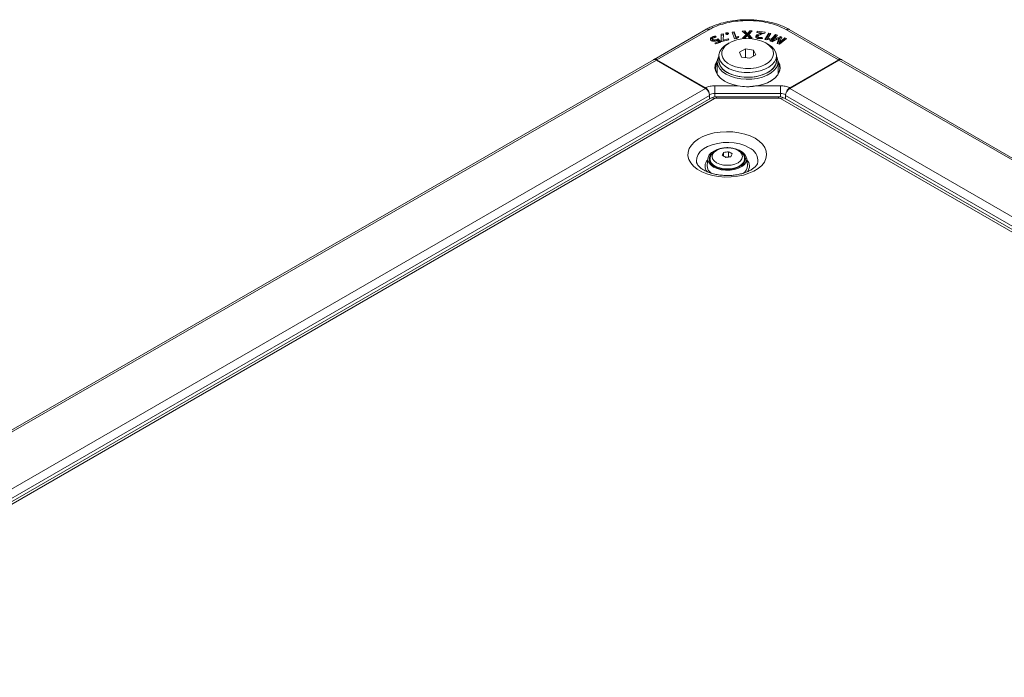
# Model space of a CAD drawing. Header units: millimetres. Extents: x 0 to 1118, y 0 to 864.
# Tile 306 of 313: x 857 to 942, y 683 to 740. Entities that reach past the tile are written whole.
import ezdxf

# ---------------------------------------------------------------- set-up
doc = ezdxf.new("R2010")
doc.units = ezdxf.units.MM

msp = doc.modelspace()

# ---------------------------------------------------------------- linework, layer by layer
at = {"color": 7, "linetype": 'Continuous', "lineweight": 15}
for p, q in [((912.05, 736.341), (916.559, 738.943)), ((917.885, 738.524), (917.879, 737.95)), ((918.069, 738.574), (917.885, 738.524)), ((917.887, 738.421), (917.885, 738.524)), ((918.048, 738.021), (918.069, 738.574)), ((918.511, 738.577), (918.294, 738.521)), ((918.352, 738.65), (918.352, 738.65)), ((918.352, 738.547), (918.352, 738.65)), ((918.352, 738.547), (918.352, 738.547)), ((918.504, 738.554), (918.505, 738.605)), ((919.006, 738.739), (918.824, 738.715)), ((918.824, 738.715), (919.05, 738.141)), ((919.005, 738.635), (918.863, 738.617)), ((919.005, 738.635), (919.006, 738.739)), ((919.192, 738.16), (919.005, 738.635)), ((919.194, 738.263), (919.006, 738.739)), ((919.936, 738.809), (919.713, 738.808)), ((919.713, 738.808), (920.037, 738.497)), ((919.934, 738.705), (919.82, 738.705)), ((919.934, 738.705), (919.936, 738.809)), ((920.05, 738.585), (919.934, 738.705)), ((920.052, 738.688), (919.936, 738.809)), ((920.156, 738.47), (920.157, 738.573)), ((920.162, 738.573), (920.157, 738.573)), ((920.164, 738.47), (920.162, 738.573)), ((920.361, 738.81), (920.257, 738.688)), ((920.362, 738.707), (920.259, 738.586)), ((920.271, 738.501), (920.582, 738.811)), ((920.582, 738.811), (920.361, 738.81)), ((920.362, 738.707), (920.361, 738.81)), ((920.478, 738.707), (920.362, 738.707)), ((921.013, 738.781), (920.979, 738.691)), ((920.979, 738.691), (921.388, 738.64)), ((921.688, 738.697), (921.013, 738.781)), ((921.014, 738.686), (921.013, 738.781)), ((921.387, 738.638), (921.284, 738.605)), ((921.285, 738.502), (921.284, 738.605)), ((921.388, 738.64), (921.387, 738.638)), ((921.389, 738.535), (921.387, 738.638)), ((921.391, 738.538), (921.388, 738.64)), ((921.591, 738.605), (921.388, 738.631)), ((921.522, 738.582), (921.664, 738.63)), ((922.021, 738.63), (921.657, 738.08)), ((921.664, 738.63), (921.688, 738.697)), ((922.022, 738.526), (921.718, 738.066)), ((921.894, 738.135), (922.195, 738.591)), ((922.195, 738.591), (922.021, 738.63)), ((922.022, 738.526), (922.021, 738.63)), ((922.136, 738.501), (922.022, 738.526)), ((923.797, 738.943), (928.305, 736.341)), ((917.123, 738.136), (917.121, 738.034)), ((917.142, 738.195), (917.141, 738.298)), ((917.151, 737.964), (917.153, 738.067)), ((917.643, 737.883), (917.318, 737.757)), ((917.318, 737.757), (917.408, 737.68)), ((917.447, 738.275), (917.398, 738.357)), ((917.646, 737.781), (917.402, 737.685)), ((917.408, 737.68), (917.844, 737.851)), ((917.503, 737.967), (917.501, 738.069)), ((917.553, 737.99), (917.643, 737.883)), ((917.776, 737.824), (917.611, 738.014)), ((917.844, 737.851), (917.612, 738.118)), ((917.646, 737.781), (917.643, 737.883)), ((917.879, 737.95), (917.932, 737.885)), ((917.887, 738.421), (917.882, 737.946)), ((918.065, 738.47), (917.887, 738.421)), ((917.932, 737.885), (918.552, 738.055)), ((918.046, 737.919), (918.048, 738.021)), ((918.047, 737.917), (918.046, 737.919)), ((918.049, 738.02), (918.048, 738.021)), ((918.048, 737.917), (918.049, 738.02)), ((918.483, 738.139), (918.049, 738.02)), ((918.587, 737.767), (918.41, 737.665)), ((918.482, 738.036), (918.483, 738.139)), ((918.552, 738.055), (918.483, 738.139)), ((919.05, 738.141), (919.208, 738.162)), ((919.192, 738.16), (919.194, 738.263)), ((919.197, 738.263), (919.194, 738.263)), ((919.358, 738.34), (919.197, 738.263)), ((919.198, 738.161), (919.197, 738.263)), ((919.357, 738.236), (919.199, 738.161)), ((919.208, 738.162), (919.422, 738.262)), ((919.357, 738.236), (919.358, 738.34)), ((919.36, 738.233), (919.357, 738.236)), ((919.422, 738.262), (919.358, 738.34)), ((920.037, 738.497), (919.731, 738.198)), ((919.731, 738.198), (919.952, 738.199)), ((920.04, 738.395), (919.839, 738.198)), ((919.952, 738.199), (920.064, 738.325)), ((920.04, 738.395), (920.037, 738.497)), ((920.146, 738.427), (920.149, 738.427)), ((920.164, 738.47), (920.156, 738.47)), ((920.238, 738.325), (920.354, 738.2)), ((920.268, 738.399), (920.271, 738.501)), ((920.469, 738.2), (920.268, 738.399)), ((920.575, 738.2), (920.271, 738.501)), ((920.354, 738.2), (920.575, 738.2)), ((920.884, 738.265), (920.882, 738.368)), ((921.073, 738.306), (921.071, 738.204)), ((921.216, 738.133), (921.216, 738.236)), ((921.473, 738.173), (921.447, 738.257)), ((921.657, 738.08), (921.808, 738.047)), ((921.946, 737.665), (921.769, 737.767)), ((921.808, 738.047), (922.083, 738.062)), ((921.891, 738.051), (921.894, 738.135)), ((921.897, 738.135), (921.894, 738.135)), ((921.896, 738.051), (921.897, 738.135)), ((922.105, 738.147), (921.897, 738.135)), ((922.083, 738.062), (922.105, 738.147)), ((922.608, 738.491), (922.1, 737.955)), ((922.1, 737.955), (922.313, 737.878)), ((922.609, 738.387), (922.174, 737.928)), ((922.313, 737.878), (922.661, 738.041)), ((922.329, 737.893), (922.332, 737.995)), ((922.337, 737.89), (922.329, 737.893)), ((922.336, 737.994), (922.332, 737.995)), ((922.337, 737.89), (922.336, 737.994)), ((922.557, 738.216), (922.768, 738.434)), ((922.768, 738.434), (922.608, 738.491)), ((922.609, 738.387), (922.608, 738.491)), ((922.693, 738.357), (922.609, 738.387)), ((923.03, 738.331), (922.657, 738.154)), ((922.912, 738.171), (922.658, 738.05)), ((922.837, 737.978), (922.729, 737.728)), ((922.729, 737.728), (922.945, 737.651)), ((922.84, 737.876), (922.769, 737.714)), ((922.84, 737.876), (922.837, 737.978)), ((922.907, 737.684), (922.909, 737.787)), ((922.913, 737.682), (922.907, 737.684)), ((922.912, 737.786), (922.909, 737.787)), ((922.913, 737.682), (922.912, 737.786)), ((922.945, 737.651), (923.565, 738.146)), ((922.946, 738.189), (922.949, 738.188)), ((923.03, 738.227), (922.948, 738.188)), ((922.952, 738.086), (922.949, 738.188)), ((923.156, 738.285), (923.03, 738.331)), ((923.03, 738.227), (923.03, 738.331)), ((923.116, 738.196), (923.03, 738.227)), ((923.037, 738.021), (923.156, 738.285)), ((923.412, 738.202), (923.166, 738.001)), ((923.412, 738.098), (923.168, 737.898)), ((923.565, 738.146), (923.412, 738.202)), ((923.412, 738.098), (923.412, 738.202)), ((923.475, 738.075), (923.412, 738.098)), ((919.987, 737.261), (919.464, 736.959)), ((919.464, 736.959), (919.655, 736.547)), ((920.701, 737.15), (919.987, 737.261)), ((919.989, 736.495), (919.987, 737.261)), ((920.696, 736.625), (920.701, 737.15)), ((920.892, 736.738), (920.701, 737.15)), ((780.005, 660.113), (912.005, 736.314)), ((912.029, 736.328), (912.006, 736.315)), ((912.029, 736.328), (912.04, 736.335)), ((912.032, 736.327), (912.029, 736.328)), ((912.04, 736.335), (912.05, 736.341)), ((912.061, 736.335), (912.05, 736.341)), ((916.528, 733.823), (912.255, 736.289)), ((916.518, 733.883), (912.302, 736.317)), ((917.54, 736.134), (917.54, 735.065)), ((917.678, 736.645), (917.678, 736.236)), ((919.655, 736.547), (920.369, 736.436)), ((920.369, 736.436), (920.892, 736.738)), ((922.678, 736.236), (922.678, 736.645)), ((922.815, 735.065), (922.815, 736.134)), ((923.828, 733.823), (928.101, 736.289)), ((923.838, 733.883), (928.054, 736.317)), ((928.305, 736.341), (928.295, 736.335)), ((928.305, 736.341), (928.316, 736.335)), ((928.316, 736.335), (928.327, 736.328)), ((928.327, 736.328), (928.324, 736.327)), ((928.327, 736.328), (928.35, 736.315)), ((928.351, 736.314), (1015.449, 686.034)), ((917.54, 735.296), (917.482, 735.176)), ((922.873, 735.176), (922.815, 735.296)), ((920.141, 733.968), (920.86, 734.032)), ((916.987, 732.971), (785.24, 656.915)), ((916.881, 733.21), (916.881, 732.91)), ((916.881, 732.944), (916.882, 732.91)), ((922.867, 733.1), (917.489, 733.1)), ((1010.215, 682.836), (923.369, 732.971)), ((923.475, 732.944), (923.473, 732.91)), ((923.475, 733.21), (923.475, 732.91)), ((918.094, 728.254), (918.094, 727.943)), ((918.526, 728.321), (918.526, 727.893)), ((915.758, 727.37), (915.752, 727.401)), ((916.726, 727.742), (916.663, 727.131)), ((916.875, 727.48), (916.91, 727.553)), ((916.91, 727.694), (916.91, 727.521)), ((918.526, 727.893), (918.25, 727.85)), ((918.567, 727.869), (918.526, 727.893)), ((919.886, 727.367), (919.91, 727.521)), ((919.91, 727.521), (919.91, 727.694)), ((920.157, 727.131), (920.095, 727.742))]:
    msp.add_line(p, q, dxfattribs=at)
at = {"color": 9, "linetype": 'Continuous', "lineweight": 0}
for p, q in [((916.807, 738.917), (912.302, 736.317)), ((920.05, 738.585), (920.052, 738.688)), ((920.259, 738.586), (920.257, 738.688)), ((928.054, 736.317), (923.549, 738.917)), ((922.658, 738.05), (922.657, 738.154)), ((923.168, 737.898), (923.166, 738.001)), ((912.255, 736.289), (780.255, 660.088)), ((912.046, 736.331), (912.04, 736.335)), ((1015.199, 686.009), (928.101, 736.289)), ((928.316, 736.335), (928.31, 736.331)), ((784.528, 657.621), (916.528, 733.823)), ((917.328, 734.055), (919.363, 734.055)), ((917.328, 734.055), (917.328, 733.388)), ((923.028, 733.388), (917.328, 733.388)), ((917.328, 733.388), (917.336, 733.087)), ((920.993, 734.055), (923.028, 734.055)), ((923.02, 733.083), (923.028, 733.388)), ((923.028, 734.055), (923.028, 733.388)), ((923.828, 733.823), (1010.926, 683.542)), ((916.881, 733.21), (784.882, 657.009)), ((917.312, 732.939), (785.565, 656.883)), ((917.489, 732.981), (917.489, 733.1)), ((922.867, 732.981), (917.489, 732.981)), ((922.867, 732.981), (922.867, 733.1)), ((1009.89, 682.804), (923.044, 732.939)), ((1010.573, 682.93), (923.475, 733.21))]:
    msp.add_line(p, q, dxfattribs=at)
at = {"color": 7, "linetype": 'Continuous', "lineweight": 15, "flags": 128}
for points in [[(918.352, 738.547), (918.352, 738.586), (918.352, 738.618), (918.352, 738.65)], [(917.397, 738.268), (917.397, 738.305), (917.398, 738.357)], [(917.611, 738.014), (917.611, 738.066), (917.612, 738.118)], [(921.946, 737.665), (922.248, 737.453), (922.476, 737.213), (922.621, 736.951), (922.677, 736.679), (922.643, 736.405), (922.52, 736.14), (922.313, 735.893), (922.028, 735.674), (921.676, 735.489), (921.27, 735.346), (920.825, 735.25), (920.356, 735.205), (919.881, 735.212), (919.417, 735.27), (918.98, 735.378), (918.586, 735.532), (918.25, 735.726), (917.984, 735.953), (917.797, 736.205), (917.696, 736.473), (917.684, 736.747), (917.763, 737.018), (917.929, 737.275), (918.177, 737.509), (918.41, 737.665)], [(921.769, 737.767), (921.416, 737.933), (921.013, 738.055), (920.575, 738.127), (920.121, 738.147), (919.669, 738.114), (919.239, 738.029), (918.846, 737.896), (918.508, 737.719), (918.239, 737.508), (918.049, 737.269), (917.946, 737.013), (917.934, 736.75), (918.015, 736.491), (918.184, 736.247), (918.434, 736.028), (918.756, 735.842), (919.136, 735.697), (919.559, 735.6), (920.007, 735.554), (920.462, 735.56), (920.906, 735.62), (921.319, 735.729), (921.686, 735.885), (921.992, 736.08), (922.222, 736.306), (922.37, 736.555), (922.427, 736.816), (922.393, 737.078), (922.267, 737.33), (922.057, 737.563), (921.769, 737.767)], [(921.445, 738.153), (921.446, 738.205), (921.447, 738.257)], [(919.363, 734.055), (918.894, 734.164), (918.466, 734.318), (918.093, 734.514), (917.785, 734.745), (917.553, 735.003), (917.404, 735.282), (917.343, 735.571), (917.371, 735.862), (917.489, 736.145), (917.546, 736.235)], [(917.54, 736.103), (917.536, 736.096), (917.421, 735.817), (917.393, 735.532), (917.453, 735.248), (917.599, 734.974), (917.827, 734.72), (918.129, 734.493), (918.225, 734.436)], [(922.678, 736.619), (922.745, 736.483), (922.813, 736.205), (922.79, 735.924), (922.679, 735.65), (922.482, 735.393), (922.207, 735.161), (921.863, 734.963), (921.461, 734.804), (921.016, 734.691), (920.542, 734.626), (920.056, 734.613), (919.574, 734.652), (919.113, 734.741), (918.687, 734.878), (918.313, 735.058), (918.002, 735.274), (917.765, 735.519), (917.61, 735.786), (917.543, 736.064), (917.566, 736.345), (917.677, 736.618), (917.678, 736.619)], [(917.678, 736.381), (917.672, 736.34), (917.683, 736.064), (917.785, 735.795), (917.973, 735.541), (918.241, 735.313), (918.578, 735.118), (918.974, 734.963), (919.413, 734.855), (919.88, 734.796), (920.357, 734.79), (920.828, 734.835), (921.276, 734.932), (921.684, 735.075), (922.037, 735.261), (922.323, 735.481), (922.532, 735.729), (922.656, 735.996), (922.69, 736.271), (922.678, 736.381)], [(918.41, 735.216), (918.777, 735.041), (919.194, 734.91), (919.647, 734.826), (920.118, 734.793), (920.593, 734.813), (921.052, 734.884), (921.479, 735.004), (921.86, 735.168), (922.179, 735.371), (922.427, 735.606), (922.593, 735.863), (922.672, 736.133), (922.678, 736.236)], [(922.81, 736.235), (922.867, 736.145), (922.985, 735.862), (923.013, 735.571), (922.952, 735.282), (922.803, 735.003), (922.571, 734.745), (922.263, 734.514), (921.89, 734.318), (921.462, 734.164), (920.993, 734.055)], [(922.131, 734.436), (922.226, 734.493), (922.529, 734.72), (922.757, 734.974), (922.903, 735.248), (922.963, 735.532), (922.935, 735.817), (922.82, 736.096), (922.815, 736.103)], [(917.217, 726.995), (916.974, 727.173), (916.808, 727.378), (916.729, 727.599), (916.74, 727.825), (916.842, 728.044), (917.028, 728.243), (917.288, 728.412), (917.519, 728.511)], [(919.077, 728.579), (919.123, 728.567), (919.457, 728.448), (919.734, 728.288), (919.94, 728.096), (920.063, 727.881), (920.097, 727.656), (920.04, 727.432), (919.896, 727.222), (919.671, 727.037), (919.378, 726.886), (919.033, 726.779), (918.655, 726.72), (918.263, 726.714), (917.879, 726.759), (917.524, 726.855), (917.217, 726.995), (917.217, 726.995)], [(916.91, 727.521), (916.929, 727.385), (916.934, 727.367)], [(917.296, 727.041), (917.595, 726.906), (917.942, 726.816), (918.315, 726.777), (918.694, 726.79), (919.057, 726.855), (919.382, 726.968), (919.65, 727.123), (919.846, 727.311), (919.959, 727.52), (919.982, 727.739), (919.914, 727.955), (919.758, 728.155), (919.757, 728.156)], [(919.91, 727.553), (919.914, 727.546), (919.945, 727.48)]]:
    msp.add_lwpolyline(points, dxfattribs=at)
at = {"color": 9, "linetype": 'Continuous', "lineweight": 0, "flags": 128}
for points in [[(920.826, 729.487), (921.182, 729.245), (921.467, 728.974), (921.672, 728.679), (921.793, 728.37), (921.826, 728.053), (921.771, 727.737), (921.628, 727.43), (921.403, 727.141), (921.1, 726.876), (920.727, 726.643), (920.294, 726.447), (919.812, 726.294), (919.294, 726.187), (918.754, 726.13), (918.204, 726.124), (917.66, 726.168), (917.135, 726.263), (916.643, 726.405), (916.197, 726.59), (915.808, 726.815), (915.486, 727.072), (915.241, 727.356), (915.077, 727.659), (915, 727.973), (915.011, 728.291), (915.11, 728.603), (915.295, 728.902), (915.56, 729.18), (915.899, 729.43), (916.303, 729.645), (916.762, 729.82), (917.263, 729.95), (917.794, 730.032), (918.341, 730.064), (918.89, 730.045), (919.427, 729.975), (919.937, 729.857), (920.407, 729.693), (920.826, 729.487)], [(915.752, 727.401), (915.736, 727.511), (915.759, 727.796), (915.872, 728.073), (916.071, 728.334), (916.351, 728.569), (916.7, 728.771), (917.108, 728.932), (917.559, 729.047), (918.04, 729.113), (918.534, 729.126), (919.023, 729.086), (919.491, 728.996), (919.923, 728.857), (920.303, 728.675)], [(917.478, 727.367), (917.751, 727.246), (918.069, 727.17), (918.41, 727.144), (918.751, 727.17), (919.069, 727.246), (919.342, 727.367), (919.552, 727.525), (919.683, 727.708), (919.728, 727.905), (919.683, 728.102), (919.552, 728.286), (919.342, 728.443), (919.069, 728.564), (918.751, 728.64), (918.41, 728.666), (918.069, 728.64), (917.751, 728.564), (917.478, 728.443), (917.269, 728.286), (917.137, 728.102), (917.092, 727.905), (917.137, 727.708), (917.269, 727.525), (917.478, 727.367)], [(919.91, 727.687), (919.904, 727.612), (919.821, 727.4), (919.651, 727.207), (919.402, 727.044), (919.091, 726.922), (918.737, 726.849), (918.363, 726.828), (917.992, 726.862), (917.647, 726.948), (917.35, 727.081)]]:
    msp.add_lwpolyline(points, dxfattribs=at)
at = {"color": 7, "linetype": 'Continuous', "lineweight": 15}
for centre, radius, start, end in [((912.108, 736.085), 0.251, 54.38183, 114.31395), ((918.911, 736.348), 1.238, 185.18655, 246.13359), ((928.248, 736.085), 0.251, 65.68605, 125.61817), ((916.113, 733.175), 0.768, 2.60548, 57.39452), ((924.242, 733.175), 0.768, 122.60548, 177.39452), ((921.897, 726.337), 4.259, 153.25101, 156.95206), ((919.011, 723.754), 4.593, 96.06411, 101.52197), ((916.858, 725.067), 3.657, 57.13942, 62.86596), ((917.524, 727.671), 0.669, 138.15712, 250.14157), ((916.31, 724.75), 3.657, 57.13942, 62.86596), ((919.212, 723.322), 4.593, 96.06411, 101.52197), ((922.646, 726.221), 4.259, 153.25101, 156.95206), ((917.455, 727.117), 0.792, 178.97794, 238.91043), ((919.36, 727.118), 0.797, 300.20235, 0.92484)]:
    msp.add_arc(centre, radius, start, end, dxfattribs=at)
at = {"color": 9, "linetype": 'Continuous', "lineweight": 0}
for centre, radius, start, end in [((917.121, 732.673), 0.327, 54.38242, 114.30712), ((917.481, 732.62), 0.361, 88.8559, 118.04024), ((922.874, 732.62), 0.361, 61.95976, 91.1441), ((923.234, 732.673), 0.327, 65.69288, 125.61758), ((919.834, 727.526), 1.241, 354.15685, 67.80088), ((917.216, 727.073), 0.736, 133.17922, 222.93968), ((917.631, 727.748), 0.724, 184.65562, 247.06807), ((919.589, 727.073), 0.747, 319.14222, 45.981)]:
    msp.add_arc(centre, radius, start, end, dxfattribs=at)
at = {"color": 7, "linetype": 'Continuous', "lineweight": 15}
for centre, major_axis, start_param, end_param in [((912.296, 735.905), (-0.243, 0.437), 5.506906, 6.292305), ((928.06, 735.905), (0.243, 0.437), 6.274066, 7.059464)]:
    msp.add_ellipse(centre, major_axis=major_axis, ratio=0.587367, start_param=start_param, end_param=end_param, dxfattribs=at)
for points, knots in [([(916.559, 738.943), (916.681, 739.009), (917.015, 739.189), (917.643, 739.43), (918.441, 739.637), (919.298, 739.763), (920.244, 739.809), (921.19, 739.753), (922.092, 739.598), (922.976, 739.354), (923.498, 739.093), (923.797, 738.943)], [0, 0, 0, 0, 0.062705, 0.17058, 0.281665, 0.389429, 0.500417, 0.63527, 0.742285, 0.852425, 1, 1, 1, 1]), ([(918.352, 738.65), (918.337, 738.646), (918.311, 738.639), (918.285, 738.621), (918.272, 738.601), (918.27, 738.579), (918.277, 738.566), (918.28, 738.56)], [0, 0, 0, 0, 0.249647, 0.4388373, 0.6277581, 0.833821, 1, 1, 1, 1]), ([(918.28, 738.56), (918.287, 738.551), (918.3, 738.535), (918.333, 738.518), (918.368, 738.511), (918.403, 738.51), (918.424, 738.514), (918.433, 738.515)], [0, 0, 0, 0, 0.274076, 0.469587, 0.665847, 0.851499, 1, 1, 1, 1]), ([(918.352, 738.547), (918.336, 738.543), (918.32, 738.54), (918.309, 738.532), (918.309, 738.532)], [0, 0, 0, 0, 0.957591, 1, 1, 1, 1]), ([(918.505, 738.605), (918.497, 738.614), (918.485, 738.631), (918.45, 738.647), (918.414, 738.655), (918.379, 738.655), (918.36, 738.651), (918.352, 738.65)], [0, 0, 0, 0, 0.271095, 0.474054, 0.677286, 0.874049, 1, 1, 1, 1]), ([(918.475, 738.53), (918.466, 738.535), (918.448, 738.544), (918.412, 738.552), (918.379, 738.551), (918.359, 738.548), (918.352, 738.547)], [0, 0, 0, 0, 0.26137, 0.546123, 0.821829, 1, 1, 1, 1]), ([(918.433, 738.515), (918.449, 738.52), (918.477, 738.528), (918.503, 738.549), (918.514, 738.57), (918.513, 738.589), (918.507, 738.601), (918.505, 738.605)], [0, 0, 0, 0, 0.283737, 0.479364, 0.674976, 0.876266, 1, 1, 1, 1]), ([(920.156, 738.47), (920.145, 738.483), (920.122, 738.509), (920.086, 738.547), (920.062, 738.572), (920.05, 738.585)], [0, 0, 0, 0, 0.331522, 0.665719, 1, 1, 1, 1]), ([(920.157, 738.573), (920.146, 738.586), (920.124, 738.612), (920.088, 738.65), (920.064, 738.675), (920.052, 738.688)], [0, 0, 0, 0, 0.333336, 0.666628, 1, 1, 1, 1]), ([(920.257, 738.688), (920.245, 738.675), (920.223, 738.65), (920.191, 738.612), (920.172, 738.586), (920.162, 738.573)], [0, 0, 0, 0, 0.339436, 0.669496, 1, 1, 1, 1]), ([(920.259, 738.586), (920.247, 738.573), (920.225, 738.547), (920.192, 738.509), (920.173, 738.483), (920.164, 738.47)], [0, 0, 0, 0, 0.337422, 0.6684837, 1, 1, 1, 1]), ([(921.284, 738.605), (921.241, 738.59), (921.155, 738.561), (921.035, 738.508), (920.929, 738.447), (920.897, 738.393), (920.882, 738.368)], [0, 0, 0, 0, 0.25393, 0.508119, 0.764037, 1, 1, 1, 1]), ([(921.075, 738.355), (921.086, 738.372), (921.113, 738.415), (921.211, 738.466), (921.35, 738.523), (921.458, 738.56), (921.522, 738.582)], [0, 0, 0, 0, 0.156836, 0.382215, 0.633721, 1, 1, 1, 1]), ([(917.141, 738.298), (917.086, 738.272), (916.999, 738.23), (916.942, 738.147), (916.935, 738.076), (916.966, 738.026), (916.992, 738.002), (916.997, 737.996)], [0, 0, 0, 0, 0.348853, 0.550932, 0.753331, 0.946333, 1, 1, 1, 1]), ([(917.142, 738.195), (917.086, 738.169), (917.002, 738.131), (916.968, 738.072), (916.957, 738.053)], [0, 0, 0, 0, 0.6667078, 1, 1, 1, 1]), ([(916.997, 737.996), (917.013, 737.985), (917.047, 737.958), (917.122, 737.928), (917.197, 737.916), (917.241, 737.916), (917.253, 737.916)], [0, 0, 0, 0, 0.247593, 0.566285, 0.881741, 1, 1, 1, 1]), ([(917.151, 737.964), (917.141, 737.977), (917.122, 737.998), (917.116, 738.024), (917.121, 738.034), (917.121, 738.034)], [0, 0, 0, 0, 0.576944, 0.997942, 1, 1, 1, 1]), ([(917.153, 738.067), (917.142, 738.08), (917.122, 738.101), (917.12, 738.137), (917.14, 738.171), (917.176, 738.203), (917.215, 738.22), (917.232, 738.228)], [0, 0, 0, 0, 0.226603, 0.389656, 0.552485, 0.801707, 1, 1, 1, 1]), ([(917.398, 738.357), (917.374, 738.355), (917.326, 738.35), (917.238, 738.332), (917.179, 738.312), (917.141, 738.298)], [0, 0, 0, 0, 0.260851, 0.52127, 1, 1, 1, 1]), ([(917.501, 738.069), (917.457, 738.053), (917.395, 738.031), (917.301, 738.02), (917.237, 738.025), (917.185, 738.043), (917.163, 738.059), (917.153, 738.067)], [0, 0, 0, 0, 0.393405, 0.556787, 0.721292, 0.876223, 1, 1, 1, 1]), ([(917.232, 738.228), (917.253, 738.235), (917.297, 738.25), (917.37, 738.266), (917.421, 738.272), (917.447, 738.275)], [0, 0, 0, 0, 0.323522, 0.65786, 1, 1, 1, 1]), ([(917.253, 737.916), (917.276, 737.917), (917.323, 737.919), (917.406, 737.934), (917.461, 737.953), (917.495, 737.964)], [0, 0, 0, 0, 0.269218, 0.538771, 1, 1, 1, 1]), ([(917.495, 737.964), (917.5, 737.966), (917.51, 737.97), (917.53, 737.979), (917.544, 737.986), (917.553, 737.99)], [0, 0, 0, 0, 0.25029, 0.500607, 1, 1, 1, 1]), ([(917.612, 738.118), (917.603, 738.114), (917.586, 738.105), (917.549, 738.088), (917.52, 738.076), (917.501, 738.069)], [0, 0, 0, 0, 0.251147, 0.502364, 1, 1, 1, 1]), ([(917.611, 738.014), (917.602, 738.01), (917.585, 738.001), (917.566, 737.992), (917.556, 737.988), (917.556, 737.988)], [0, 0, 0, 0, 0.488529, 0.977166, 1, 1, 1, 1]), ([(920.064, 738.325), (920.075, 738.338), (920.095, 738.361), (920.122, 738.395), (920.138, 738.417), (920.146, 738.427)], [0, 0, 0, 0, 0.383203, 0.691529, 1, 1, 1, 1]), ([(920.149, 738.427), (920.16, 738.414), (920.18, 738.391), (920.21, 738.357), (920.229, 738.336), (920.238, 738.325)], [0, 0, 0, 0, 0.379142, 0.689542, 1, 1, 1, 1]), ([(920.882, 738.368), (920.877, 738.342), (920.868, 738.295), (920.914, 738.23), (920.996, 738.183), (921.079, 738.162), (921.132, 738.154), (921.145, 738.152)], [0, 0, 0, 0, 0.254989, 0.480261, 0.677654, 0.922777, 1, 1, 1, 1]), ([(921.285, 738.502), (921.242, 738.487), (921.156, 738.457), (921.036, 738.405), (920.93, 738.344), (920.899, 738.291), (920.884, 738.265)], [0, 0, 0, 0, 0.254708, 0.509676, 0.766414, 1, 1, 1, 1]), ([(921.216, 738.236), (921.19, 738.24), (921.149, 738.247), (921.102, 738.268), (921.077, 738.294), (921.066, 738.324), (921.072, 738.345), (921.075, 738.355)], [0, 0, 0, 0, 0.285847, 0.451029, 0.617185, 0.818662, 1, 1, 1, 1]), ([(921.145, 738.152), (921.178, 738.149), (921.266, 738.141), (921.38, 738.15), (921.452, 738.168), (921.473, 738.173)], [0, 0, 0, 0, 0.298821, 0.79388, 1, 1, 1, 1]), ([(921.447, 738.257), (921.424, 738.252), (921.382, 738.242), (921.304, 738.23), (921.25, 738.234), (921.216, 738.236)], [0, 0, 0, 0, 0.3171435, 0.5705001, 1, 1, 1, 1]), ([(922.332, 737.995), (922.359, 738.02), (922.411, 738.068), (922.485, 738.142), (922.533, 738.192), (922.557, 738.216)], [0, 0, 0, 0, 0.33782, 0.668882, 1, 1, 1, 1]), ([(922.657, 738.154), (922.618, 738.135), (922.544, 738.101), (922.437, 738.047), (922.37, 738.012), (922.336, 737.994)], [0, 0, 0, 0, 0.354154, 0.67698, 1, 1, 1, 1]), ([(922.658, 738.05), (922.62, 738.032), (922.545, 737.997), (922.438, 737.944), (922.37, 737.908), (922.337, 737.89)], [0, 0, 0, 0, 0.352875, 0.67634, 1, 1, 1, 1]), ([(922.661, 738.041), (922.699, 738.06), (922.767, 738.093), (922.861, 738.143), (922.917, 738.174), (922.946, 738.189)], [0, 0, 0, 0, 0.391311, 0.6956, 1, 1, 1, 1]), ([(922.949, 738.188), (922.933, 738.161), (922.905, 738.112), (922.868, 738.042), (922.848, 738), (922.837, 737.978)], [0, 0, 0, 0, 0.395144, 0.697506, 1, 1, 1, 1]), ([(922.952, 738.086), (922.936, 738.059), (922.907, 738.011), (922.871, 737.94), (922.85, 737.898), (922.84, 737.876)], [0, 0, 0, 0, 0.393545, 0.696705, 1, 1, 1, 1]), ([(922.909, 737.787), (922.926, 737.814), (922.958, 737.866), (923, 737.944), (923.025, 737.995), (923.037, 738.021)], [0, 0, 0, 0, 0.3533457, 0.6765681, 1, 1, 1, 1]), ([(923.166, 738.001), (923.138, 737.977), (923.081, 737.93), (922.996, 737.858), (922.94, 737.81), (922.912, 737.786)], [0, 0, 0, 0, 0.333206, 0.666599, 1, 1, 1, 1]), ([(923.168, 737.898), (923.14, 737.874), (923.083, 737.827), (922.997, 737.755), (922.941, 737.707), (922.913, 737.682)], [0, 0, 0, 0, 0.3317748, 0.6658829, 1, 1, 1, 1]), ([(916.851, 733.387), (916.848, 733.406), (916.838, 733.475), (916.782, 733.601), (916.69, 733.741), (916.595, 733.834), (916.537, 733.871), (916.518, 733.883)], [0, 0, 0, 0, 0.100916, 0.358874, 0.617728, 0.878065, 1, 1, 1, 1]), ([(920.993, 734.055), (920.848, 734.029), (920.553, 733.976), (919.995, 733.948), (919.603, 734.015), (919.363, 734.055)], [0, 0, 0, 0, 0.272729, 0.554234, 1, 1, 1, 1]), ([(923.838, 733.883), (923.798, 733.855), (923.718, 733.8), (923.613, 733.667), (923.533, 733.52), (923.511, 733.421), (923.5, 733.374)], [0, 0, 0, 0, 0.256255, 0.512516, 0.768541, 1, 1, 1, 1]), ([(917.489, 733.1), (917.429, 733.097), (917.286, 733.09), (917.116, 733.039), (917.015, 732.986), (916.987, 732.971)], [0, 0, 0, 0, 0.337494, 0.816211, 1, 1, 1, 1]), ([(923.369, 732.971), (923.309, 733), (923.177, 733.065), (923.001, 733.097), (922.894, 733.099), (922.867, 733.1)], [0, 0, 0, 0, 0.3879, 0.848854, 1, 1, 1, 1]), ([(918.576, 728.668), (918.565, 728.67), (918.443, 728.686), (918.198, 728.672), (917.862, 728.621), (917.55, 728.516), (917.29, 728.369), (917.09, 728.189), (916.965, 727.986), (916.906, 727.813), (916.916, 727.714), (916.919, 727.689)], [0, 0, 0, 0, 0.012806, 0.153787, 0.295289, 0.438058, 0.583128, 0.715447, 0.840232, 0.959627, 1, 1, 1, 1]), ([(919.9, 727.684), (919.902, 727.733), (919.906, 727.858), (919.824, 728.05), (919.678, 728.245), (919.467, 728.411), (919.2, 728.544), (918.896, 728.636), (918.679, 728.658), (918.576, 728.668)], [0, 0, 0, 0, 0.089111, 0.231801, 0.375686, 0.527798, 0.688165, 0.851681, 1, 1, 1, 1]), ([(921.068, 727.398), (921.056, 727.357), (921.034, 727.277), (920.934, 727.12), (920.767, 726.947), (920.524, 726.77), (920.221, 726.609), (919.864, 726.47), (919.46, 726.361), (919.023, 726.288), (918.565, 726.253), (918.101, 726.26), (917.646, 726.308), (917.216, 726.395), (916.824, 726.516), (916.483, 726.665), (916.204, 726.831), (915.991, 727.004), (915.85, 727.17), (915.775, 727.304), (915.762, 727.369), (915.756, 727.397)], [0, 0, 0, 0, 0.055111, 0.106478, 0.161336, 0.214133, 0.266724, 0.319659, 0.373165, 0.42719, 0.481583, 0.53616, 0.590714, 0.644996, 0.698815, 0.752006, 0.804483, 0.856359, 0.908156, 0.960826, 1, 1, 1, 1])]:
    msp.add_open_spline(points, degree=3, knots=knots, dxfattribs=at)
at = {"color": 9, "linetype": 'Continuous', "lineweight": 0}
for points, knots in [([(923.549, 738.917), (923.27, 739.057), (922.787, 739.299), (921.963, 739.528), (921.123, 739.675), (920.243, 739.727), (919.364, 739.684), (918.569, 739.567), (917.822, 739.373), (917.235, 739.148), (916.921, 738.979), (916.807, 738.917)], [0, 0, 0, 0, 0.1476521, 0.2562048, 0.3647764, 0.4995885, 0.6089422, 0.7182918, 0.8277419, 0.9371756, 1, 1, 1, 1]), ([(916.518, 733.883), (916.528, 733.888), (916.645, 733.944), (916.907, 734.032), (917.187, 734.047), (917.328, 734.055)], [0, 0, 0, 0, 0.0434569, 0.5208053, 1, 1, 1, 1]), ([(917.328, 733.388), (917.243, 733.384), (917.075, 733.377), (916.935, 733.323), (916.866, 733.296)], [0, 0, 0, 0, 0.509361, 1, 1, 1, 1]), ([(923.028, 734.055), (923.168, 734.047), (923.448, 734.032), (923.71, 733.944), (923.827, 733.888), (923.838, 733.883)], [0, 0, 0, 0, 0.477301, 0.954606, 1, 1, 1, 1]), ([(923.489, 733.296), (923.421, 733.323), (923.28, 733.377), (923.113, 733.384), (923.028, 733.388)], [0, 0, 0, 0, 0.490629, 1, 1, 1, 1])]:
    msp.add_open_spline(points, degree=3, knots=knots, dxfattribs=at)
for points in [[(916.559, 738.943), (916.576, 738.951), (916.61, 738.966), (916.672, 738.967), (916.738, 738.953), (916.784, 738.929), (916.807, 738.917)], [(923.797, 738.943), (923.78, 738.951), (923.746, 738.966), (923.684, 738.967), (923.618, 738.953), (923.572, 738.929), (923.549, 738.917)]]:
    msp.add_open_spline(points, degree=3, dxfattribs=at)

doc.saveas('drawing.dxf')
